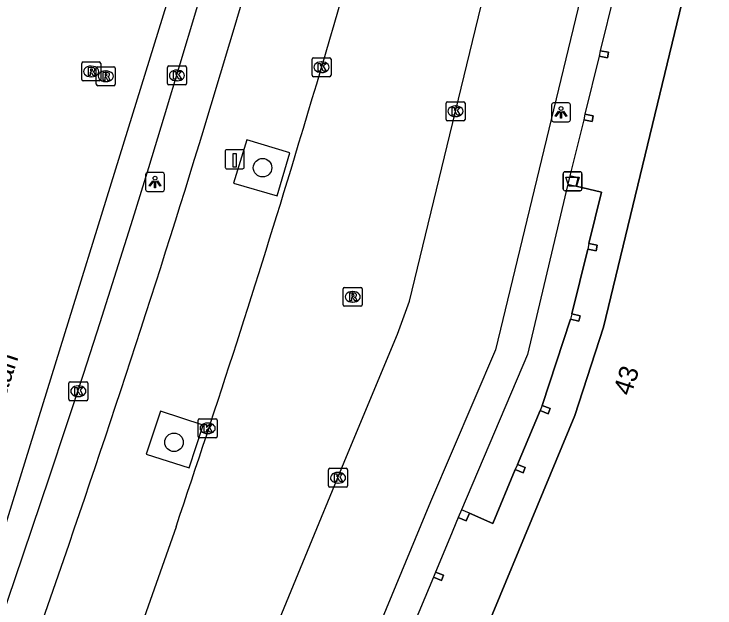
# Model space of a CAD drawing. Extents: x 162812 to 163818, y 381639 to 382470.
# Drawn here: x 163477.02 to 163513.99, y 382060.41 to 382091.75 of the extents above; entities that cross this region are included whole.
import ezdxf

# ---------------------------------------------------------------- set-up
doc = ezdxf.new("R2010")
doc.units = 0
for name, color, linetype in [('IMGEO_Afvalbak', 7, 'Continuous'), ('IMGEO_Boom', 7, 'Continuous'), ('IMGEO_Kolk', 7, 'Continuous'), ('IMGEO_Laadpaal', 7, 'Continuous'), ('IMGEO_Lichtpunt', 7, 'Continuous'), ('IMGEO_Openbare_ruimte_label', 7, 'Continuous'), ('IMGEO_Pand', 7, 'Continuous'), ('IMGEO_Pand_nummerreeks', 7, 'Continuous'), ('IMGEO_Pand_overbouw', 7, 'Continuous'), ('IMGEO_Parkeervlak_gesloten', 7, 'Continuous'), ('IMGEO_Rijbaan_lokaal_gesloten', 7, 'Continuous'), ('IMGEO_Rijbaan_lokaal_open', 7, 'Continuous'), ('IMGEO_Rioolput', 7, 'Continuous'), ('IMGEO_Voetpad_open', 7, 'Continuous')]:
    doc.layers.add(name, color=color, linetype=linetype)

msp = doc.modelspace()

# ---------------------------------------------------------------- linework, layer by layer
at = {"layer": 'IMGEO_Afvalbak'}
for p, q in [((163506.077, 382083.428), (163506.867, 382083.428)), ((163506.867, 382083.428), (163506.077, 382083.428)), ((163505.977, 382082.528), (163505.977, 382083.328)), ((163505.977, 382083.328), (163505.977, 382082.528)), ((163506.967, 382083.328), (163506.967, 382082.528)), ((163506.967, 382082.528), (163506.967, 382083.328)), ((163506.867, 382082.428), (163506.077, 382082.428)), ((163506.077, 382082.428), (163506.867, 382082.428))]:
    msp.add_line(p, q, dxfattribs=at)
msp.add_lwpolyline([(163506.12, 382083.142), (163506.824, 382083.142), (163506.675, 382082.672), (163506.269, 382082.672), (163506.12, 382083.142)], dxfattribs=at)
for centre, start, end in [((163506.077, 382083.328), 90, 180), ((163506.077, 382083.328), 90, 180), ((163506.867, 382083.328), 0, 90), ((163506.867, 382083.328), 360, 90), ((163506.077, 382082.528), 180, 270), ((163506.077, 382082.528), 180, 270), ((163506.867, 382082.528), 270, 0), ((163506.867, 382082.528), 270, 0)]:
    msp.add_arc(centre, 0.1, start, end, dxfattribs=at)
at = {"layer": 'IMGEO_Boom'}
for centre in [(163490.125, 382083.643), (163485.454, 382069.156)]:
    msp.add_circle(centre, 0.489, dxfattribs=at)
at = {"layer": 'IMGEO_Kolk'}
for p, q in [((163492.734, 382088.52), (163492.734, 382089.372)), ((163492.809, 382089.446), (163493.661, 382089.446)), ((163493.735, 382089.372), (163493.735, 382088.52)), ((163485.182, 382089.012), (163486.034, 382089.012)), ((163493.222, 382089.226), (163493.247, 382089.226)), ((163485.107, 382088.086), (163485.107, 382088.938)), ((163485.595, 382088.792), (163485.62, 382088.792)), ((163486.108, 382088.938), (163486.108, 382088.086)), ((163493.245, 382088.666), (163493.22, 382088.666)), ((163485.618, 382088.232), (163485.593, 382088.232)), ((163493.661, 382088.446), (163492.809, 382088.446)), ((163486.034, 382088.012), (163485.182, 382088.012)), ((163499.875, 382087.121), (163500.727, 382087.121)), ((163499.8, 382086.195), (163499.8, 382087.047)), ((163500.288, 382086.901), (163500.313, 382086.901)), ((163500.801, 382087.047), (163500.801, 382086.195)), ((163500.727, 382086.121), (163499.875, 382086.121)), ((163500.311, 382086.341), (163500.286, 382086.341)), ((163479.982, 382072.351), (163480.834, 382072.351)), ((163479.907, 382071.425), (163479.907, 382072.277)), ((163480.395, 382072.131), (163480.42, 382072.131)), ((163480.908, 382072.277), (163480.908, 382071.425)), ((163480.834, 382071.351), (163479.982, 382071.351)), ((163480.418, 382071.571), (163480.393, 382071.571)), ((163486.728, 382069.469), (163486.728, 382070.321)), ((163486.803, 382070.395), (163487.655, 382070.395)), ((163487.216, 382070.175), (163487.241, 382070.175)), ((163487.729, 382070.321), (163487.729, 382069.469)), ((163487.655, 382069.395), (163486.803, 382069.395)), ((163487.239, 382069.615), (163487.214, 382069.615)), ((163493.603, 382066.86), (163493.603, 382067.712)), ((163493.678, 382067.786), (163494.53, 382067.786)), ((163494.091, 382067.566), (163494.116, 382067.566)), ((163494.604, 382067.712), (163494.604, 382066.86)), ((163494.53, 382066.786), (163493.678, 382066.786)), ((163494.114, 382067.006), (163494.089, 382067.006))]:
    msp.add_line(p, q, dxfattribs=at)
for points in [[(163492.734, 382088.52), (163492.734, 382089.372)], [(163492.809, 382089.446), (163493.661, 382089.446)], [(163493.735, 382089.372), (163493.735, 382088.52)], [(163485.182, 382089.012), (163486.034, 382089.012)], [(163493.055, 382089.146), (163493.178, 382089.146), (163493.178, 382088.995), (163493.308, 382089.146), (163493.472, 382089.146), (163493.326, 382088.995), (163493.479, 382088.746), (163493.327, 382088.746), (163493.242, 382088.91), (163493.178, 382088.843), (163493.178, 382088.746), (163493.055, 382088.746), (163493.055, 382089.146)], [(163485.107, 382088.086), (163485.107, 382088.938)], [(163485.428, 382088.712), (163485.551, 382088.712), (163485.551, 382088.561), (163485.681, 382088.712), (163485.845, 382088.712), (163485.699, 382088.561), (163485.852, 382088.312), (163485.7, 382088.312), (163485.615, 382088.476), (163485.551, 382088.409), (163485.551, 382088.312), (163485.428, 382088.312), (163485.428, 382088.712)], [(163486.108, 382088.938), (163486.108, 382088.086)], [(163493.661, 382088.446), (163492.809, 382088.446)], [(163486.034, 382088.012), (163485.182, 382088.012)], [(163499.875, 382087.121), (163500.727, 382087.121)], [(163499.8, 382086.195), (163499.8, 382087.047)], [(163500.121, 382086.821), (163500.244, 382086.821), (163500.244, 382086.67), (163500.374, 382086.821), (163500.538, 382086.821), (163500.392, 382086.67), (163500.545, 382086.421), (163500.393, 382086.421), (163500.308, 382086.585), (163500.244, 382086.518), (163500.244, 382086.421), (163500.121, 382086.421), (163500.121, 382086.821)], [(163500.801, 382087.047), (163500.801, 382086.195)], [(163500.727, 382086.121), (163499.875, 382086.121)], [(163479.982, 382072.351), (163480.834, 382072.351)], [(163479.907, 382071.425), (163479.907, 382072.277)], [(163480.228, 382072.051), (163480.351, 382072.051), (163480.351, 382071.9), (163480.481, 382072.051), (163480.645, 382072.051), (163480.499, 382071.9), (163480.652, 382071.651), (163480.5, 382071.651), (163480.415, 382071.815), (163480.351, 382071.748), (163480.351, 382071.651), (163480.228, 382071.651), (163480.228, 382072.051)], [(163480.908, 382072.277), (163480.908, 382071.425)], [(163480.834, 382071.351), (163479.982, 382071.351)], [(163486.728, 382069.469), (163486.728, 382070.321)], [(163486.803, 382070.395), (163487.655, 382070.395)], [(163487.729, 382070.321), (163487.729, 382069.469)], [(163487.049, 382070.095), (163487.172, 382070.095), (163487.172, 382069.944), (163487.302, 382070.095), (163487.466, 382070.095), (163487.32, 382069.944), (163487.473, 382069.695), (163487.321, 382069.695), (163487.236, 382069.859), (163487.172, 382069.792), (163487.172, 382069.695), (163487.049, 382069.695), (163487.049, 382070.095)], [(163487.655, 382069.395), (163486.803, 382069.395)], [(163493.603, 382066.86), (163493.603, 382067.712)], [(163493.678, 382067.786), (163494.53, 382067.786)], [(163494.604, 382067.712), (163494.604, 382066.86)], [(163493.924, 382067.486), (163494.047, 382067.486), (163494.047, 382067.335), (163494.177, 382067.486), (163494.341, 382067.486), (163494.195, 382067.335), (163494.348, 382067.086), (163494.196, 382067.086), (163494.111, 382067.25), (163494.047, 382067.183), (163494.047, 382067.086), (163493.924, 382067.086), (163493.924, 382067.486)], [(163494.53, 382066.786), (163493.678, 382066.786)]]:
    msp.add_lwpolyline(points, dxfattribs=at)
for centre, start, end in [((163492.811, 382089.37), 91.552, 178.448), ((163492.811, 382089.37), 91.552, 178.448), ((163493.659, 382089.37), 1.552, 88.448), ((163493.659, 382089.37), 1.552, 88.448), ((163485.184, 382088.936), 91.552, 178.448), ((163485.184, 382088.936), 91.552, 178.448), ((163486.032, 382088.936), 1.552, 88.448), ((163486.032, 382088.936), 1.552, 88.448), ((163492.811, 382088.522), 181.552, 268.448), ((163492.811, 382088.522), 181.552, 268.448), ((163493.659, 382088.522), 271.552, 358.448), ((163493.659, 382088.522), 271.552, 358.448), ((163485.184, 382088.088), 181.552, 268.448), ((163485.184, 382088.088), 181.552, 268.448), ((163486.032, 382088.088), 271.552, 358.448), ((163486.032, 382088.088), 271.552, 358.448), ((163499.877, 382087.045), 91.552, 178.448), ((163499.877, 382087.045), 91.552, 178.448), ((163500.725, 382087.045), 1.552, 88.448), ((163500.725, 382087.045), 1.552, 88.448), ((163499.877, 382086.197), 181.552, 268.448), ((163499.877, 382086.197), 181.552, 268.448), ((163500.725, 382086.197), 271.552, 358.448), ((163500.725, 382086.197), 271.552, 358.448), ((163479.984, 382072.275), 91.552, 178.448), ((163479.984, 382072.275), 91.552, 178.448), ((163480.832, 382072.275), 1.552, 88.448), ((163480.832, 382072.275), 1.552, 88.448), ((163479.984, 382071.427), 181.552, 268.448), ((163479.984, 382071.427), 181.552, 268.448), ((163480.832, 382071.427), 271.552, 358.448), ((163480.832, 382071.427), 271.552, 358.448), ((163486.805, 382070.319), 91.552, 178.448), ((163486.805, 382070.319), 91.552, 178.448), ((163487.653, 382070.319), 1.552, 88.448), ((163487.653, 382070.319), 1.552, 88.448), ((163486.805, 382069.471), 181.552, 268.448), ((163486.805, 382069.471), 181.552, 268.448), ((163487.653, 382069.471), 271.552, 358.448), ((163487.653, 382069.471), 271.552, 358.448), ((163493.68, 382067.71), 91.552, 178.448), ((163493.68, 382067.71), 91.552, 178.448), ((163494.528, 382067.71), 1.552, 88.448), ((163494.528, 382067.71), 1.552, 88.448), ((163493.68, 382066.862), 181.552, 268.448), ((163493.68, 382066.862), 181.552, 268.448), ((163494.528, 382066.862), 271.552, 358.448), ((163494.528, 382066.862), 271.552, 358.448)]:
    msp.add_arc(centre, 0.0765, start, end, dxfattribs=at)
for centre, major_axis, ratio, start_param, end_param in [((163493.221, 382088.946), (-0.387, 0.002), 0.722429, 4.712389, 7.853982), ((163493.246, 382088.946), (-0.39, 0.002), 0.717154, 1.570796, 4.712389), ((163485.594, 382088.512), (-0.387, 0.002), 0.722429, 4.712389, 7.853982), ((163485.619, 382088.512), (-0.39, 0.002), 0.717154, 1.570796, 4.712389), ((163500.287, 382086.621), (-0.387, 0.002), 0.722429, 4.712389, 7.853982), ((163500.312, 382086.621), (-0.39, 0.002), 0.717154, 1.570796, 4.712389), ((163480.394, 382071.851), (-0.387, 0.002), 0.722429, 4.712389, 7.853982), ((163480.419, 382071.851), (-0.39, 0.002), 0.717154, 1.570796, 4.712389), ((163487.215, 382069.895), (-0.387, 0.002), 0.722429, 4.712389, 7.853982), ((163487.24, 382069.895), (-0.39, 0.002), 0.717154, 1.570796, 4.712389), ((163494.09, 382067.286), (-0.387, 0.002), 0.722429, 4.712389, 7.853982), ((163494.115, 382067.286), (-0.39, 0.002), 0.717154, 1.570796, 4.712389)]:
    msp.add_ellipse(centre, major_axis=major_axis, ratio=ratio, start_param=start_param, end_param=end_param, dxfattribs=at)
at = {"layer": 'IMGEO_Laadpaal'}
for p, q in [((163489.069, 382084.588), (163488.228, 382084.588)), ((163489.069, 382084.588), (163488.228, 382084.588)), ((163488.153, 382084.504), (163488.153, 382083.663)), ((163488.153, 382084.504), (163488.153, 382083.663)), ((163489.153, 382083.672), (163489.153, 382084.513)), ((163489.153, 382083.672), (163489.153, 382084.513)), ((163488.237, 382083.588), (163489.078, 382083.588)), ((163488.237, 382083.588), (163489.078, 382083.588))]:
    msp.add_line(p, q, dxfattribs=at)
msp.add_lwpolyline([(163488.568, 382084.401), (163488.728, 382084.401), (163488.728, 382083.668), (163488.568, 382083.668), (163488.568, 382084.401)], dxfattribs=at)
for centre, start, end in [((163488.231, 382084.51), 92.4484, 184.2845), ((163488.231, 382084.51), 92.4484, 184.2845), ((163489.075, 382084.51), 2.4484, 94.2845), ((163489.075, 382084.51), 2.4484, 94.2845), ((163488.231, 382083.666), 182.4484, 274.2845), ((163488.231, 382083.666), 182.4484, 274.2845), ((163489.075, 382083.666), 272.4484, 4.2845), ((163489.075, 382083.666), 272.4484, 4.2845)]:
    msp.add_arc(centre, 0.0779, start, end, dxfattribs=at)
at = {"layer": 'IMGEO_Lichtpunt'}
for p, q in [((163505.366, 382086.969), (163505.366, 382086.162)), ((163505.366, 382086.969), (163505.366, 382086.162)), ((163506.268, 382087.064), (163505.46, 382087.064)), ((163506.268, 382087.064), (163505.46, 382087.064)), ((163506.362, 382086.162), (163506.362, 382086.969)), ((163506.362, 382086.162), (163506.362, 382086.969)), ((163505.46, 382086.068), (163506.268, 382086.068)), ((163505.46, 382086.068), (163506.268, 382086.068)), ((163483.955, 382083.294), (163483.955, 382082.487)), ((163483.955, 382083.294), (163483.955, 382082.487)), ((163484.857, 382083.389), (163484.049, 382083.389)), ((163484.857, 382083.389), (163484.049, 382083.389)), ((163484.951, 382082.487), (163484.951, 382083.294)), ((163484.951, 382082.487), (163484.951, 382083.294)), ((163484.049, 382082.393), (163484.857, 382082.393)), ((163484.049, 382082.393), (163484.857, 382082.393))]:
    msp.add_line(p, q, dxfattribs=at)
for points in [[(163505.74, 382086.633), (163505.779, 382086.605), (163505.591, 382086.343), (163505.553, 382086.37), (163505.74, 382086.633)], [(163505.842, 382086.585), (163505.889, 382086.585), (163505.889, 382086.263), (163505.842, 382086.263), (163505.842, 382086.585)], [(163505.952, 382086.605), (163505.99, 382086.632), (163506.177, 382086.37), (163506.138, 382086.342), (163505.952, 382086.605)], [(163484.329, 382082.958), (163484.368, 382082.93), (163484.18, 382082.668), (163484.142, 382082.695), (163484.329, 382082.958)], [(163484.431, 382082.91), (163484.478, 382082.91), (163484.478, 382082.588), (163484.431, 382082.588), (163484.431, 382082.91)], [(163484.541, 382082.93), (163484.579, 382082.957), (163484.766, 382082.695), (163484.727, 382082.667), (163484.541, 382082.93)]]:
    msp.add_lwpolyline(points, dxfattribs=at)
for centre in [(163505.865, 382086.767), (163484.454, 382083.092)]:
    msp.add_circle(centre, 0.0994, dxfattribs=at)
for centre, start, end in [((163505.46, 382086.969), 90, 180), ((163505.46, 382086.969), 90, 180), ((163506.268, 382086.969), 0, 90), ((163506.268, 382086.969), 0, 90), ((163505.46, 382086.162), 180, 270), ((163505.46, 382086.162), 180, 270), ((163506.268, 382086.162), 270, 0), ((163506.268, 382086.162), 270, 360), ((163484.049, 382083.294), 90, 180), ((163484.049, 382083.294), 90, 180), ((163484.857, 382083.294), 0, 90), ((163484.857, 382083.294), 0, 90), ((163484.049, 382082.487), 180, 270), ((163484.049, 382082.487), 180, 270), ((163484.857, 382082.487), 270, 0), ((163484.857, 382082.487), 270, 360)]:
    msp.add_arc(centre, 0.0946, start, end, dxfattribs=at)
at = {"layer": 'IMGEO_Pand'}
for points in [[(163526.323, 382097.717), (163517.71, 382099.792), (163513.389, 382097.139), (163508.109, 382075.228), (163506.588, 382070.572), (163500, 382054.68), (163497.933, 382049.694), (163499.89, 382045.049), (163500, 382045.003), (163508.003, 382041.65)], [(163507.927, 382089.819), (163507.87, 382089.525)], [(163507.87, 382089.525), (163508.31, 382089.44), (163508.368, 382089.733), (163507.927, 382089.819)], [(163507.063, 382086.17), (163507.503, 382086.085), (163507.561, 382086.378), (163507.12, 382086.464)], [(163507.12, 382086.464), (163507.063, 382086.17)], [(163506.338, 382083.212), (163506.23, 382082.774)], [(163506.666, 382082.667), (163506.774, 382083.104), (163506.338, 382083.212)], [(163506.23, 382082.774), (163506.666, 382082.667)], [(163507.336, 382079.639), (163507.279, 382079.345)], [(163507.279, 382079.345), (163507.719, 382079.26), (163507.777, 382079.553), (163507.336, 382079.639)], [(163506.367, 382075.645), (163506.802, 382075.539), (163506.874, 382075.826), (163506.439, 382075.936)], [(163506.439, 382075.936), (163506.367, 382075.645)], [(163504.764, 382070.827), (163505.18, 382070.654), (163505.293, 382070.932), (163504.878, 382071.104)], [(163504.878, 382071.104), (163504.764, 382070.827)], [(163503.449, 382067.717), (163503.865, 382067.544), (163503.978, 382067.822), (163503.563, 382067.994)], [(163503.563, 382067.994), (163503.449, 382067.717)], [(163500.621, 382065.596), (163500.442, 382065.182)], [(163500.442, 382065.182), (163500.854, 382065.005), (163501.033, 382065.418)], [(163501.033, 382065.418), (163500.621, 382065.596)], [(163499.138, 382062.036), (163499.554, 382061.863), (163499.667, 382062.141), (163499.252, 382062.313)], [(163499.252, 382062.313), (163499.138, 382062.036)]]:
    msp.add_lwpolyline(points, dxfattribs=at)
at = {"layer": 'IMGEO_Pand_overbouw'}
for points in [[(163508.003, 382041.65), (163500, 382045.003), (163499.89, 382045.049), (163497.933, 382049.694), (163500, 382054.68), (163506.588, 382070.572), (163508.109, 382075.228), (163513.389, 382097.139)], [(163508.681, 382092.887), (163507.927, 382089.819), (163508.368, 382089.733), (163508.31, 382089.44), (163507.87, 382089.525), (163507.12, 382086.464), (163507.561, 382086.378), (163507.503, 382086.085), (163507.063, 382086.17), (163506.338, 382083.212), (163506.774, 382083.104), (163506.666, 382082.667), (163507.995, 382082.361), (163507.336, 382079.639), (163507.777, 382079.553), (163507.719, 382079.26), (163507.279, 382079.345), (163506.439, 382075.936), (163506.874, 382075.826), (163506.802, 382075.539), (163506.367, 382075.645), (163504.878, 382071.104), (163505.293, 382070.932), (163505.18, 382070.654), (163504.764, 382070.827), (163503.563, 382067.994), (163503.978, 382067.822), (163503.865, 382067.544), (163503.449, 382067.717), (163502.262, 382064.878), (163501.033, 382065.418), (163500.854, 382065.005), (163500.442, 382065.182), (163500, 382064.116), (163499.252, 382062.313), (163499.667, 382062.141), (163499.554, 382061.863), (163499.138, 382062.036), (163497.916, 382059.099)]]:
    msp.add_lwpolyline(points, dxfattribs=at)
at = {"layer": 'IMGEO_Parkeervlak_gesloten'}
for points in [[(163491.561, 382084.429), (163489.298, 382085.12), (163488.6, 382082.825), (163490.888, 382082.164), (163491.561, 382084.429)], [(163486.999, 382070.063), (163484.744, 382070.791), (163483.989, 382068.532), (163486.261, 382067.804), (163486.999, 382070.063)]]:
    msp.add_lwpolyline(points, dxfattribs=at)
at = {"layer": 'IMGEO_Rijbaan_lokaal_gesloten'}
for points in [[(163468.58, 382038.058), (163469.001, 382040.4), (163469.442, 382043.237), (163472.247, 382052.642), (163476.268, 382063.863), (163485.511, 382093.716), (163491.083, 382113.477), (163493.27, 382120.04), (163496.345, 382129.936), (163499.769, 382142.519), (163501.707, 382150.226), (163512.256, 382193.448), (163523.364, 382238.62), (163524.776, 382244.371), (163526.46, 382251.061), (163528.706, 382260.766)], [(163491.288, 382108.493), (163491.241, 382108.337), (163490.492, 382105.581), (163489.731, 382102.827), (163488.96, 382100.077), (163488.178, 382097.329), (163487.386, 382094.584), (163486.582, 382091.842), (163485.768, 382089.104), (163484.943, 382086.368), (163484.108, 382083.636), (163483.262, 382080.907), (163482.405, 382078.181), (163481.537, 382075.459), (163480.659, 382072.74), (163479.77, 382070.025), (163478.871, 382067.314), (163477.961, 382064.605), (163477.04, 382061.901), (163476.109, 382059.201), (163475.051, 382056.077)]]:
    msp.add_lwpolyline(points, dxfattribs=at)
at = {"layer": 'IMGEO_Rijbaan_lokaal_open'}
for points in [[(163487.644, 382051.623), (163494.555, 382068.399), (163497.236, 382074.853), (163497.87, 382076.6), (163500, 382085.381), (163505.414, 382107.699)], [(163485.56, 382064.702), (163482.094, 382054.832)]]:
    msp.add_lwpolyline(points, dxfattribs=at)
for centre, radius, start, end in [((162855.459, 382276.766), 664.857, 343.161488, 345.407879), ((162876.365, 382271.018), 643.183, 341.290322, 343.112101)]:
    msp.add_arc(centre, radius, start, end, dxfattribs=at)
at = {"layer": 'IMGEO_Rioolput'}
for p, q in [((163480.587, 382088.297), (163480.587, 382089.149)), ((163480.662, 382089.223), (163481.514, 382089.223)), ((163481.075, 382089.003), (163481.1, 382089.003)), ((163481.43, 382088.97), (163482.282, 382088.97)), ((163481.588, 382089.149), (163481.588, 382088.297)), ((163481.355, 382088.044), (163481.355, 382088.896)), ((163481.843, 382088.75), (163481.868, 382088.75)), ((163482.356, 382088.896), (163482.356, 382088.044)), ((163481.514, 382088.223), (163480.662, 382088.223)), ((163481.098, 382088.443), (163481.073, 382088.443)), ((163482.282, 382087.97), (163481.43, 382087.97)), ((163481.866, 382088.19), (163481.841, 382088.19)), ((163494.377, 382076.405), (163494.377, 382077.257)), ((163494.452, 382077.331), (163495.304, 382077.331)), ((163495.378, 382077.257), (163495.378, 382076.405)), ((163494.865, 382077.111), (163494.89, 382077.111)), ((163494.888, 382076.551), (163494.863, 382076.551)), ((163495.304, 382076.331), (163494.452, 382076.331))]:
    msp.add_line(p, q, dxfattribs=at)
for points in [[(163480.587, 382088.297), (163480.587, 382089.149)], [(163480.662, 382089.223), (163481.514, 382089.223)], [(163481.43, 382088.97), (163482.282, 382088.97)], [(163481.588, 382089.149), (163481.588, 382088.297)], [(163481.176, 382088.921), (163480.924, 382088.923), (163480.924, 382088.523)], [(163480.924, 382088.523), (163481.048, 382088.523), (163481.048, 382088.685), (163481.059, 382088.685)], [(163481.102, 382088.842), (163481.048, 382088.842), (163481.048, 382088.761)], [(163481.048, 382088.761), (163481.1, 382088.761)], [(163481.106, 382088.656), (163481.177, 382088.523), (163481.317, 382088.523), (163481.252, 382088.649)], [(163481.355, 382088.044), (163481.355, 382088.896)], [(163481.944, 382088.668), (163481.692, 382088.67), (163481.692, 382088.27)], [(163482.356, 382088.896), (163482.356, 382088.044)], [(163481.514, 382088.223), (163480.662, 382088.223)], [(163481.692, 382088.27), (163481.816, 382088.27), (163481.816, 382088.432), (163481.827, 382088.432)], [(163481.87, 382088.589), (163481.816, 382088.589), (163481.816, 382088.508)], [(163481.816, 382088.508), (163481.868, 382088.508)], [(163481.874, 382088.403), (163481.945, 382088.27), (163482.085, 382088.27), (163482.02, 382088.396)], [(163482.282, 382087.97), (163481.43, 382087.97)], [(163494.377, 382076.405), (163494.377, 382077.257)], [(163494.452, 382077.331), (163495.304, 382077.331)], [(163495.378, 382077.257), (163495.378, 382076.405)], [(163494.966, 382077.029), (163494.714, 382077.031), (163494.714, 382076.631)], [(163494.714, 382076.631), (163494.838, 382076.631), (163494.838, 382076.793), (163494.849, 382076.793)], [(163494.892, 382076.95), (163494.838, 382076.95), (163494.838, 382076.869)], [(163494.838, 382076.869), (163494.89, 382076.869)], [(163494.896, 382076.764), (163494.967, 382076.631), (163495.107, 382076.631), (163495.042, 382076.757)], [(163495.304, 382076.331), (163494.452, 382076.331)]]:
    msp.add_lwpolyline(points, dxfattribs=at)
for centre, radius, start, end in [((163480.664, 382089.147), 0.0765, 91.552, 178.448), ((163480.664, 382089.147), 0.0765, 91.552, 178.448), ((163481.432, 382088.894), 0.0765, 91.552, 178.448), ((163481.432, 382088.894), 0.0765, 91.552, 178.448), ((163481.512, 382089.147), 0.0765, 1.552, 88.448), ((163481.512, 382089.147), 0.0765, 1.552, 88.448), ((163482.28, 382088.894), 0.0765, 1.552, 88.448), ((163482.28, 382088.894), 0.0765, 1.552, 88.448), ((163481.058, 382088.632), 0.0533, 26.0293, 88.6989), ((163481.084, 382088.95), 0.19, 274.7715, 282.9687), ((163481.108, 382088.746), 0.0964, 77.0061, 93.1865), ((163481.122, 382088.803), 0.0378, 276.6634, 79.6772), ((163481.175, 382088.811), 0.109, 350.3612, 89.416), ((163481.173, 382088.811), 0.112, 277.5842, 350.9817), ((163481.157, 382088.596), 0.108, 29.5134, 73.7905), ((163481.943, 382088.558), 0.109, 350.3612, 89.416), ((163480.664, 382088.299), 0.0765, 181.552, 268.448), ((163480.664, 382088.299), 0.0765, 181.552, 268.448), ((163481.512, 382088.299), 0.0765, 271.552, 358.448), ((163481.512, 382088.299), 0.0765, 271.552, 358.448), ((163481.826, 382088.379), 0.0533, 26.0293, 88.6989), ((163481.852, 382088.697), 0.19, 274.7715, 282.9687), ((163481.876, 382088.493), 0.0964, 77.0061, 93.1865), ((163481.89, 382088.55), 0.0378, 276.6634, 79.6772), ((163481.941, 382088.558), 0.112, 277.5842, 350.9817), ((163481.925, 382088.343), 0.108, 29.5134, 73.7905), ((163481.432, 382088.046), 0.0765, 181.552, 268.448), ((163481.432, 382088.046), 0.0765, 181.552, 268.448), ((163482.28, 382088.046), 0.0765, 271.552, 358.448), ((163482.28, 382088.046), 0.0765, 271.552, 358.448), ((163494.454, 382077.255), 0.0765, 91.552, 178.448), ((163494.454, 382077.255), 0.0765, 91.552, 178.448), ((163495.302, 382077.255), 0.0765, 1.552, 88.448), ((163495.302, 382077.255), 0.0765, 1.552, 88.448), ((163494.848, 382076.74), 0.0533, 26.0293, 88.6989), ((163494.874, 382077.058), 0.19, 274.7715, 282.9687), ((163494.898, 382076.854), 0.0964, 77.0061, 93.1865), ((163494.912, 382076.911), 0.0378, 276.6634, 79.6772), ((163494.965, 382076.919), 0.109, 350.3612, 89.416), ((163494.963, 382076.919), 0.112, 277.5842, 350.9817), ((163494.947, 382076.704), 0.108, 29.5134, 73.7905), ((163494.454, 382076.407), 0.0765, 181.552, 268.448), ((163494.454, 382076.407), 0.0765, 181.552, 268.448), ((163495.302, 382076.407), 0.0765, 271.552, 358.448), ((163495.302, 382076.407), 0.0765, 271.552, 358.448)]:
    msp.add_arc(centre, radius, start, end, dxfattribs=at)
for centre, major_axis, ratio, start_param, end_param in [((163481.074, 382088.723), (-0.387, 0.002), 0.722429, 4.712389, 7.853982), ((163481.099, 382088.723), (-0.39, 0.002), 0.717154, 1.570796, 4.712389), ((163481.842, 382088.47), (-0.387, 0.002), 0.722429, 4.712389, 7.853982), ((163481.867, 382088.47), (-0.39, 0.002), 0.717154, 1.570796, 4.712389), ((163494.864, 382076.831), (-0.387, 0.002), 0.722429, 4.712389, 7.853982), ((163494.889, 382076.831), (-0.39, 0.002), 0.717154, 1.570796, 4.712389)]:
    msp.add_ellipse(centre, major_axis=major_axis, ratio=ratio, start_param=start_param, end_param=end_param, dxfattribs=at)
at = {"layer": 'IMGEO_Voetpad_open'}
for points in [[(163509.556, 382103.673), (163502.402, 382074.034), (163498.974, 382066.014), (163492.558, 382050.517)], [(163508.681, 382092.887), (163507.927, 382089.819)], [(163507.87, 382089.525), (163507.12, 382086.464)], [(163507.063, 382086.17), (163506.338, 382083.212)], [(163506.23, 382082.774), (163504.104, 382073.789), (163500.621, 382065.596)], [(163507.336, 382079.639), (163507.995, 382082.361), (163506.666, 382082.667)], [(163506.439, 382075.936), (163507.279, 382079.345)], [(163504.878, 382071.104), (163506.367, 382075.645)], [(163503.563, 382067.994), (163504.764, 382070.827)], [(163501.033, 382065.418), (163502.262, 382064.878), (163503.449, 382067.717)], [(163500.442, 382065.182), (163500, 382064.116), (163499.252, 382062.313)], [(163499.138, 382062.036), (163497.916, 382059.099)]]:
    msp.add_lwpolyline(points, dxfattribs=at)
msp.add_arc((162848.638, 382280.827), 667.549, 340.438548, 345.135307, dxfattribs=at)

# ---------------------------------------------------------------- texts
at = {"layer": 'IMGEO_Openbare_ruimte_label'}
msp.add_text('St Petrus Canisiuslaan', height=1, rotation=71.7643, dxfattribs=at).set_placement((163473.031, 382060.807))
at = {"layer": 'IMGEO_Pand_nummerreeks'}
msp.add_text('43', height=1, rotation=71.9091, dxfattribs=at).set_placement((163509.542, 382071.563))

doc.saveas('drawing.dxf')
